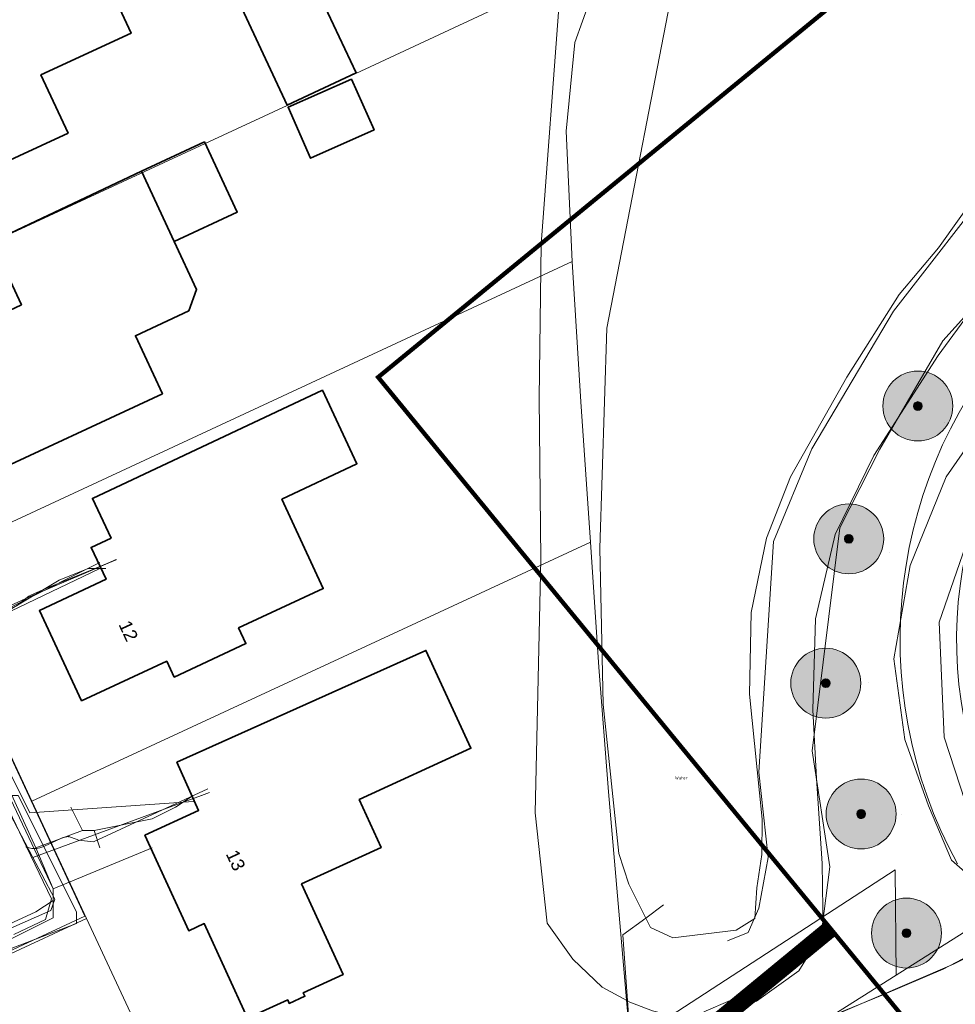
# Model space of a CAD drawing. Header units: metres. Extents: x 163628 to 167855, y 402678 to 405435.
# Tile 638 of 656: x 167369 to 167423, y 404872 to 404929. Entities that reach past the tile are written whole.
import ezdxf
from ezdxf.enums import TextEntityAlignment as Align

# ---------------------------------------------------------------- set-up
doc = ezdxf.new("R2010")
doc.units = ezdxf.units.M
doc.linetypes.add('X-CA190022.004-UO-TXT_Tekst 1op200$0$AL-DETAILS', pattern=[5.2, 2, -1.2, 2])
doc.layers.get('0').update_dxf_attribs({"lineweight": 25})
for name, color, linetype, lineweight in [('X-CA190022.004-UO-BGT_Ondergrond$0$GE_201_SHDHek_Lijn_GEM', 253, 'X-CA190022.004-UO-BGT_Ondergrond$0$Hekwerk', 9), ('X-CA190022.004-UO-BGT_Ondergrond$0$GE_316_WGDFietspad_Vlak_GEM', 253, 'Continuous', 9), ('X-CA190022.004-UO-BGT_Ondergrond$0$GE_317_WGDVoetpad_Vlak_GEM', 253, 'Continuous', 9), ('X-CA190022.004-UO-BGT_Ondergrond$0$GE_401_OTDErf_Vlak_GEM', 253, 'Continuous', 9), ('X-CA190022.004-UO-BGT_Ondergrond$0$GE_4502_GBKN_Huisnummer_Lijn_GEM', 7, 'Continuous', 9), ('X-CA190022.004-UO-BGT_Ondergrond$0$GE_479_BTDGroenvoorziening_grasenkruida_GEM', 253, 'Continuous', 9), ('X-CA190022.004-UO-BGT_Ondergrond$0$GE_522_WTDWatervlakte_meer_plas_ven_vijver_GEM', 253, 'Continuous', 9), ('X-CA190022.004-UO-BGT_Ondergrond$0$GE_541_OWTOever_slootkant_Vlak_GEM', 253, 'Continuous', 9), ('X-CA190022.004-UO-BGT_Ondergrond$0$GE_601_PNDgrondvlakpand_Vlak_MV_GEM', 34, 'Continuous', 35), ('X-CA190022.004-UO-DTM inmeting$0$B-WE-AL-AANPIJLING-T18', 246, 'Continuous', 0), ('X-CA190022.004-UO-DTM inmeting$0$B-WE-GR-BOOM-S', 246, 'Continuous', 0), ('X-CA190022.004-UO-DTM inmeting$0$B-WE-GW-WATERGANG_INSTEEK-G', 246, 'Continuous', 0), ('X-CA190022.004-UO-DTM inmeting$0$B-WE-GW-WATERGANG_WATERLIJN-G', 246, 'Continuous', 0), ('X-CA190022.004-UO-DTM inmeting$0$B-WE-OG-HOOGTEPUNT-S', 246, 'Continuous', 0), ('X-CA190022.004-UO-DTM inmeting$0$B-WE-VH-VERHARDING_ASFALT-G', 246, 'Continuous', 0), ('X-CA190022.004-UO-DWM_Beplanting$0$B-WE-GR-BOOM-S AFKOMSTIG UIT BGT', 252, 'Continuous', 0), ('X-CA190022.004-UO-KAD_Percelen$0$B-WE-KG-GRENS_PERCEEL-GV', 150, 'Continuous', 9), ('X-CA190022.004-UO-TXT_Tekst 1op200$0$X-XX-AL-VERWIJZING_DETAIL-G', 7, 'X-CA190022.004-UO-TXT_Tekst 1op200$0$AL-DETAILS', 0)]:
    doc.layers.add(name, color=color, linetype=linetype, lineweight=lineweight)
doc.layers.add('X-CA190022.004-UO-DTM inmeting$0$X-XX-AL-MEETPUNT-S', color=246, linetype='Continuous', lineweight=0, plot=False)
for name, color, linetype in [('X-CA190022.004-UO-DWM_Beplanting$0$B-WE-GR-BOOM-S AFKOMSTIG UIT BOMENBESTAND GEMEENTE', 252, 'Continuous'), ('X-CA190022.004-UO-DWM_Beplanting$0$B-WE-GR-BOOM-S AFKOMSTIG UIT DTM_v0.4', 252, 'Continuous'), ('X-CA190022.004-UO-DWM_Beplanting$0$N-GV-GR-GRAS-A-200', 7, 'Continuous')]:
    doc.layers.add(name, color=color, linetype=linetype)
for name, color, linetype, lineweight, transparency in [('X-CA190022.004-UO-KL_Wenstracé_v0.3$0$N-WE-KL-TRACE_WENSTRACE-G 1.0m', 74, 'Continuous', 35, 0.6), ('X-CA190022.004-UO-KLIC$0$B-OI-KL-DATA_KPN_0000546663_VECT_19O042617-G', 42, 'X-CA190022.004-UO-KLIC$0$1-200 TELEFONIE-KPN', 0, 0.25), ('X-CA190022.004-UO-KLIC$0$B-OI-KL-DATA_REGGEFIBER OPERATOR B.V._0000579733_VECT_19O042617-G', 42, 'X-CA190022.004-UO-KLIC$0$1-200 REGGEFIBER', 0, 0.25), ('X-CA190022.004-UO-KLIC$0$B-OI-KL-DATA_ZIGGO BV_0000546674_VECT_19O042617-G', 42, 'X-CA190022.004-UO-KLIC$0$1-200 ZIGGO', 0, 0.25), ('X-CA190022.004-UO-KLIC$0$B-OI-KL-WATER_BW_0000551269_VECT_19O042617-G', 42, 'X-CA190022.004-UO-KLIC$0$1-200 WATERLEIDING', 0, 0.25), ('X-CA190022.004-UO-KLIC$0$B-WE-KL-ET_LS-G', 42, 'X-CA190022.004-UO-KLIC$0$1-200 LAAGSPANNING', 0, 0.25), ('X-CA190022.004-UO-KLIC$0$B-WE-KL-ET_LS_HULPSTUK-S', 42, 'X-CA190022.004-UO-KLIC$0$1-200 LAAGSPANNING', 0, 0.25), ('X-CA190022.004-UO-KLIC$0$B-WE-KL-ET_LS_KABELBED-G', 42, 'X-CA190022.004-UO-KLIC$0$1-200 LAAGSPANNING', 0, 0.25), ('X-CA190022.004-UO-KLIC$0$B-WE-KL-GAS_LD-G', 42, 'X-CA190022.004-UO-KLIC$0$1-200 GASLEIDING LAGE DRUK', 0, 0.25), ('X-CA190022.004-UO-KLIC$0$B-WE-KL-GAS_LD_HULPSTUK-S', 42, 'X-CA190022.004-UO-KLIC$0$1-200 GASLEIDING LAGE DRUK', 0, 0.25)]:
    doc.layers.add(name, color=color, linetype=linetype, lineweight=lineweight, transparency=transparency)
doc.styles.add('X-CA190022.004-UO-BGT_Ondergrond$0$BGT_NAR', font='arial.ttf', dxfattribs={"height": 1})
doc.styles.add('X-CA190022.004-UO-DTM inmeting$0$NLCS-ISO', font='isocpeur.ttf', dxfattribs={"height": 2.5})
doc.styles.add('X-CA190022.004-UO-KLIC$0$NLCS-ISO', font='NLCS-ISO.ttf')
doc.linetypes.add('X-CA190022.004-UO-BGT_Ondergrond$0$Hekwerk', pattern='A,5,-1.5,[2,dgnlstyle-Veghel.shx,S=0.007937,R=0,X=0,Y=0],-1.5', length=8)
doc.linetypes.add('X-CA190022.004-UO-KLIC$0$1-200 GASLEIDING LAGE DRUK', pattern='A,1.5,-0.6,["GAS LD",X-CA190022.004-UO-KLIC$0$NLCS-ISO,S=0.24,R=0,X=-0.5,Y=-0.12],-0.7', length=2.8)
doc.linetypes.add('X-CA190022.004-UO-KLIC$0$1-200 LAAGSPANNING', pattern='A,1.5,-0.6,["LS",X-CA190022.004-UO-KLIC$0$NLCS-ISO,S=0.24,R=0,X=-0.45,Y=-0.12],-0.05', length=2.15)
doc.linetypes.add('X-CA190022.004-UO-KLIC$0$1-200 REGGEFIBER', pattern='A,1.5,-0.6,["REGGEFIBER",X-CA190022.004-UO-KLIC$0$NLCS-ISO,S=0.24,R=0,X=-0.5,Y=-0.12],-0.65', length=2.75)
doc.linetypes.add('X-CA190022.004-UO-KLIC$0$1-200 TELEFONIE-KPN', pattern='A,1.5,-0.6,["KPN",X-CA190022.004-UO-KLIC$0$NLCS-ISO,S=0.24,R=0,X=-0.5,Y=-0.12],-0.3', length=2.4)
doc.linetypes.add('X-CA190022.004-UO-KLIC$0$1-200 WATERLEIDING', pattern='A,1.5,-0.6,["WATER",X-CA190022.004-UO-KLIC$0$NLCS-ISO,S=0.24,R=0,X=-0.5,Y=-0.12],-0.65', length=2.75)
doc.linetypes.add('X-CA190022.004-UO-KLIC$0$1-200 ZIGGO', pattern='A,1.5,-0.6,["ZIGGO",X-CA190022.004-UO-KLIC$0$NLCS-ISO,S=0.24,R=0,X=-0.5,Y=-0.12],-0.5', length=2.6)

# ---------------------------------------------------------------- blocks, each defined once
blk = doc.blocks.new('X-CA190022.004-UO-DTM inmeting$0$punt')
at = {"color": 0, "lineweight": -2}
blk.add_line((0, 0), (0, 0), dxfattribs=at)
blk = doc.blocks.new('X-CA190022.004-UO-DTM inmeting$0$boom')
h = blk.add_hatch()
h.set_pattern_fill('ANSI31', color=256, scale=0.13)
h.paths.add_polyline_path([(-1, 0, 1), (1, 0, 1)])
blk.add_circle((0, 0), 1)
blk = doc.blocks.new('X-CA190022.004-UO-DTM inmeting$0$SOG-HOOGTEPUNT-SO')
for p, q in [((-0.5, 0), (0.5, 0)), ((0, 0.5), (0, -0.5))]:
    blk.add_line(p, q)
blk = doc.blocks.new('X-CA190022.004-UO-KLIC$0$SKL-WTB_HULP_MOF-SO')
at = {"linetype": 'ByBlock', "lineweight": 18}
h = blk.add_hatch(color=0, dxfattribs=at)
h.dxf.hatch_style = 1
h.paths.add_polyline_path([(-0.5625, 0, 1), (0.5625, 0, 1)])
at = {"color": 0, "linetype": 'ByBlock', "lineweight": 18}
blk.add_circle((0, 0), 0.5625, dxfattribs=at)
at = {"color": 0, "linetype": 'ByBlock', "lineweight": 18, "style": 'X-CA190022.004-UO-KLIC$0$NLCS-ISO', "flags": 1}
for tag, p in [('TYPE', (1.5, 0)), ('OMSCHRIJVING', (1.5, -3)), ('LABEL', (1.5, -1.5))]:
    blk.add_attdef(tag, p, '', height=1, dxfattribs=at)
blk = doc.blocks.new('X-CA190022.004-UO-KLIC$0$SKL-WTB_HULP_OVERIG-SO')
at = {"color": 0, "linetype": 'ByBlock', "lineweight": 18}
for points in [[(-0.1, 0.1), (0.1, -0.1)], [(0.1, 0.1), (-0.1, -0.1)]]:
    blk.add_lwpolyline(points, dxfattribs=at)
at = {"color": 0, "linetype": 'ByBlock', "lineweight": 18, "style": 'X-CA190022.004-UO-KLIC$0$NLCS-ISO', "flags": 1}
for tag, p in [('TYPE', (1.5, 0)), ('LABEL', (1.5, -1.5)), ('OMSCHRIJVING', (1.5, -3))]:
    blk.add_attdef(tag, p, '', height=1, dxfattribs=at)
blk = doc.blocks.new('X-CA190022.004-UO-DWM_Beplanting$0$SGR-BOOM_01-SO')
at = {"linetype": 'ByBlock', "lineweight": 18}
h = blk.add_hatch(color=0, dxfattribs=at)
h.dxf.hatch_style = 1
edge = h.paths.add_edge_path()
edge.add_arc((0, 0), 0.25, 0, 360)
at = {"color": 0, "linetype": 'ByBlock', "lineweight": 18}
for radius in [2, 0.25]:
    blk.add_circle((0, 0), radius, dxfattribs=at)
blk = doc.blocks.new('X-CA190022.004-UO-DWM_Beplanting$0$IMGEOBoom')
at = {"transparency": 33554457}
h = blk.add_hatch(color=256, dxfattribs=at)
h.dxf.hatch_style = 1
edge = h.paths.add_edge_path()
edge.add_arc((0, 0), 100, 0, 360)
edge = h.paths.add_edge_path(flags=17)
edge.add_arc((0, 0), 12.5, 0, 360)
h = blk.add_hatch()
h.set_pattern_fill('ANGLE', color=256)
h.set_pattern_definition([(0, (0, 0), (0, 6.985), [5.08, -1.905]), (90, (0, 0), (-6.985, 4e-16), [5.08, -1.905])])
edge = h.paths.add_edge_path(flags=17)
edge.add_arc((0, 0), 12.5, 0, 360)
at = {"layer": 'X-CA190022.004-UO-DWM_Beplanting$0$N-GV-GR-GRAS-A-200'}
h = blk.add_hatch(color=256, dxfattribs=at)
h.dxf.hatch_style = 1
edge = h.paths.add_edge_path(flags=17)
edge.add_arc((0, 0), 12.5, 0, 360)
at = {"xscale": 50, "yscale": 50, "zscale": 50}
blk.add_blockref('X-CA190022.004-UO-DWM_Beplanting$0$SGR-BOOM_01-SO', (0, 0), dxfattribs=at)

msp = doc.modelspace()

# ---------------------------------------------------------------- linework, layer by layer
at = {"layer": 'X-CA190022.004-UO-BGT_Ondergrond$0$GE_201_SHDHek_Lijn_GEM'}
for p, q in [((167406.086, 404877.903), (167405.066, 404877.154)), ((167405.066, 404877.154), (167403.755, 404876.191)), ((167403.755, 404876.191), (167404.019, 404872.416)), ((167404.019, 404872.416), (167404.185, 404870.05))]:
    msp.add_line(p, q, dxfattribs=at)
at = {"layer": 'X-CA190022.004-UO-BGT_Ondergrond$0$GE_316_WGDFietspad_Vlak_GEM', "flags": 128}
msp.add_lwpolyline([(167408.603, 404868.481), (167417.957, 404872.495), (167422.704, 404874.532)], dxfattribs=at)
at = {"layer": 'X-CA190022.004-UO-BGT_Ondergrond$0$GE_316_WGDFietspad_Vlak_GEM'}
msp.add_arc((167393.961, 404934.962), 66.918, 295.43745, 310.71345, dxfattribs=at)
at = {"layer": 'X-CA190022.004-UO-BGT_Ondergrond$0$GE_317_WGDVoetpad_Vlak_GEM', "flags": 128}
msp.add_lwpolyline([(167349.469, 404927.777), (167372.972, 404877.262), (167368.633, 404875.234), (167365.788, 404876.839)], dxfattribs=at)
at = {"layer": 'X-CA190022.004-UO-BGT_Ondergrond$0$GE_401_OTDErf_Vlak_GEM', "flags": 128}
for points in [[(167381.809, 404939.074), (167381.302, 404938.836), (167379.888, 404941.85), (167398.113, 404950.336), (167399.842, 404946.641), (167393.683, 404943.759), (167394.192, 404942.672), (167394.481, 404942.808), (167396.206, 404939.121), (167386.152, 404934.418), (167388.055, 404930.351), (167386.561, 404929.651), (167388.489, 404925.53), (167384.541, 404923.683), (167381.409, 404930.439), (167385.066, 404932.134), (167381.809, 404939.074)], [(167362.075, 404917.474), (167361.093, 404919.595), (167359.387, 404918.792), (167357.426, 404923.01), (167363.703, 404925.825), (167362.39, 404928.754), (167372.978, 404933.502), (167375.621, 404927.794), (167370.462, 404925.405), (167372.019, 404922.079), (167362.075, 404917.474)], [(167400.133, 404929.779), (167399.078, 404915.725), (167398.959, 404906.913), (167399.061, 404897.697), (167398.739, 404883.182), (167399.417, 404876.868), (167400.885, 404874.795), (167402.566, 404873.189), (167404.019, 404872.416), (167404.185, 404870.05), (167386.457, 404858.513), (167385.635, 404857.979), (167382.913, 404856.207), (167381.541, 404855.42), (167380.788, 404854.987), (167368.252, 404847.792)], [(167368.633, 404875.234), (167372.972, 404877.262), (167349.469, 404927.777)], [(167388.232, 404925.17), (167389.527, 404922.257), (167385.893, 404920.642), (167384.598, 404923.555), (167388.232, 404925.17)], [(167369.351, 404912.256), (167367.655, 404915.856), (167376.226, 404919.894), (167379.82, 404921.587), (167381.698, 404917.554), (167378.09, 404915.874), (167379.369, 404913.127), (167378.923, 404911.906), (167375.869, 404910.483), (167377.414, 404907.165), (167366.825, 404902.234), (167366.099, 404903.804), (167365.646, 404903.593), (167364.917, 404904.518), (167364.335, 404905.541), (167363.964, 404906.682), (167363.773, 404907.642), (167364.227, 404907.852), (167363.471, 404909.486), (167369.351, 404912.256)], [(167374.188, 404896.545), (167373.333, 404898.364), (167373.342, 404898.368), (167374.473, 404898.9), (167373.405, 404901.172), (167386.564, 404907.358), (167388.542, 404903.15), (167384.238, 404901.127), (167386.615, 404896.007), (167381.775, 404893.76), (167382.192, 404892.863), (167378.088, 404890.94), (167377.665, 404891.852), (167372.792, 404889.59), (167370.378, 404894.754), (167374.188, 404896.545)], [(167378.239, 404886.066), (167392.489, 404892.473), (167395.061, 404886.867), (167388.662, 404883.932), (167389.921, 404881.187), (167385.376, 404879.103), (167387.753, 404873.922), (167385.471, 404872.875), (167385.563, 404872.675), (167384.672, 404872.267), (167384.58, 404872.466), (167382.29, 404871.416), (167379.803, 404876.837), (167378.917, 404876.43), (167376.413, 404881.89), (167379.478, 404883.31), (167378.239, 404886.066)]]:
    msp.add_lwpolyline(points, dxfattribs=at)
at = {"layer": 'X-CA190022.004-UO-BGT_Ondergrond$0$GE_479_BTDGroenvoorziening_grasenkruida_GEM', "flags": 128}
for points in [[(167398.04, 404863.177), (167388.203, 404857.52), (167387.316, 404857.01), (167386.457, 404858.513), (167404.185, 404870.05), (167404.019, 404872.416), (167404.15, 404872.347), (167405.442, 404871.835), (167408.223, 404871.146), (167411.392, 404872.393), (167413.819, 404874.138), (167415.221, 404876.379), (167415.156, 404880.274), (167414.836, 404885.141), (167414.618, 404889.075), (167414.781, 404894.281), (167415.895, 404899.11), (167418.121, 404903.623), (167421.793, 404909.346), (167425.691, 404914.648), (167430.241, 404920.627), (167433.288, 404926.385), (167435.746, 404932.159)], [(167422.704, 404874.532), (167417.957, 404872.495), (167408.603, 404868.481)]]:
    msp.add_lwpolyline(points, dxfattribs=at)
at = {"layer": 'X-CA190022.004-UO-BGT_Ondergrond$0$GE_479_BTDGroenvoorziening_grasenkruida_GEM', "extrusion": (0, 0, -1)}
for centre, radius, start, end in [((-167446.307, 404893.084), 26.695, 331.2741, 42.7471), ((-167393.961, 404934.962), 66.918, 229.28655, 244.56255)]:
    msp.add_arc(centre, radius, start, end, dxfattribs=at)
at = {"layer": 'X-CA190022.004-UO-BGT_Ondergrond$0$GE_522_WTDWatervlakte_meer_plas_ven_vijver_GEM', "flags": 128}
msp.add_lwpolyline([(167430.987, 404933.28), (167429.816, 404928.475), (167427.336, 404923.276), (167421.803, 404915.51), (167419.562, 404912.833), (167416.569, 404908.119), (167413.343, 404902.404), (167411.963, 404898.892), (167411.104, 404894.641), (167410.993, 404889.962), (167411.727, 404882.817), (167411.702, 404880.795), (167411.412, 404878.878), (167411.309, 404877.119), (167410.236, 404876.465), (167406.621, 404876.015), (167405.34, 404876.604), (167405.066, 404877.154), (167404.101, 404879.087), (167403.525, 404880.849), (167402.633, 404889.367), (167402.443, 404898.325), (167402.829, 404910.921), (167407.061, 404932.681)], dxfattribs=at)
at = {"layer": 'X-CA190022.004-UO-BGT_Ondergrond$0$GE_522_WTDWatervlakte_meer_plas_ven_vijver_GEM', "extrusion": (0, 0, -1)}
msp.add_arc((-167446.308, 404893.084), 23.466, 327.7707, 42.7435, dxfattribs=at)
at = {"layer": 'X-CA190022.004-UO-BGT_Ondergrond$0$GE_541_OWTOever_slootkant_Vlak_GEM', "flags": 128}
for points in [[(167407.061, 404932.681), (167402.829, 404910.921), (167402.443, 404898.325), (167402.633, 404889.367), (167403.525, 404880.849), (167404.101, 404879.087), (167405.066, 404877.154), (167403.755, 404876.191), (167404.019, 404872.416), (167402.566, 404873.189), (167400.885, 404874.795), (167399.417, 404876.868), (167398.739, 404883.182), (167399.061, 404897.697), (167398.959, 404906.913), (167399.078, 404915.725), (167400.133, 404929.779)], [(167405.442, 404871.835), (167404.15, 404872.347), (167404.019, 404872.416), (167403.755, 404876.191), (167405.066, 404877.154), (167405.34, 404876.604), (167406.621, 404876.015), (167410.236, 404876.465), (167411.309, 404877.119), (167411.412, 404878.878), (167411.702, 404880.795), (167411.727, 404882.817), (167410.993, 404889.962), (167411.104, 404894.641), (167411.963, 404898.892), (167413.343, 404902.404), (167416.569, 404908.119), (167419.562, 404912.833), (167421.803, 404915.51), (167427.336, 404923.276)], [(167425.691, 404914.648), (167421.793, 404909.346), (167418.121, 404903.623), (167415.895, 404899.11), (167414.781, 404894.281), (167414.618, 404889.075), (167414.836, 404885.141), (167415.156, 404880.274), (167415.221, 404876.379), (167413.819, 404874.138), (167411.392, 404872.393), (167408.223, 404871.146)]]:
    msp.add_lwpolyline(points, dxfattribs=at)
at = {"layer": 'X-CA190022.004-UO-BGT_Ondergrond$0$GE_541_OWTOever_slootkant_Vlak_GEM', "extrusion": (0, 0, -1)}
msp.add_arc((-167446.307, 404893.084), 26.695, 331.2741, 42.7471, dxfattribs=at)
at = {"layer": 'X-CA190022.004-UO-BGT_Ondergrond$0$GE_601_PNDgrondvlakpand_Vlak_MV_GEM', "flags": 128}
for points in [[(167396.206, 404939.121), (167386.152, 404934.418), (167388.055, 404930.351), (167386.561, 404929.651), (167388.489, 404925.53), (167384.541, 404923.683), (167381.409, 404930.439), (167385.066, 404932.134), (167381.809, 404939.074), (167381.302, 404938.836), (167379.888, 404941.85), (167398.113, 404950.336), (167399.842, 404946.641), (167393.683, 404943.759), (167394.192, 404942.672), (167394.481, 404942.808), (167396.206, 404939.121)], [(167370.462, 404925.405), (167372.019, 404922.079), (167362.075, 404917.474), (167361.093, 404919.595), (167359.387, 404918.792), (167357.426, 404923.01), (167363.703, 404925.825), (167362.39, 404928.754), (167372.978, 404933.502), (167375.621, 404927.794), (167370.462, 404925.405)], [(167388.232, 404925.17), (167389.527, 404922.257), (167385.893, 404920.642), (167384.598, 404923.555), (167388.232, 404925.17)], [(167379.82, 404921.587), (167381.698, 404917.554), (167378.09, 404915.874), (167376.226, 404919.894), (167379.82, 404921.587)], [(167378.923, 404911.906), (167375.869, 404910.483), (167377.414, 404907.165), (167366.825, 404902.234), (167366.099, 404903.804), (167365.646, 404903.593), (167364.917, 404904.518), (167364.335, 404905.541), (167363.964, 404906.682), (167363.773, 404907.642), (167364.227, 404907.852), (167363.471, 404909.486), (167369.351, 404912.256), (167367.655, 404915.856), (167376.226, 404919.894), (167378.09, 404915.874), (167379.369, 404913.127), (167378.923, 404911.906)], [(167384.238, 404901.127), (167386.615, 404896.007), (167381.775, 404893.76), (167382.192, 404892.863), (167378.088, 404890.94), (167377.665, 404891.852), (167372.792, 404889.59), (167370.378, 404894.754), (167374.188, 404896.545), (167373.333, 404898.364), (167373.342, 404898.368), (167374.473, 404898.9), (167373.405, 404901.172), (167386.564, 404907.358), (167388.542, 404903.15), (167384.238, 404901.127)], [(167388.662, 404883.932), (167389.921, 404881.187), (167385.376, 404879.103), (167387.753, 404873.922), (167385.471, 404872.875), (167385.563, 404872.675), (167384.672, 404872.267), (167384.58, 404872.466), (167382.29, 404871.416), (167379.803, 404876.837), (167378.917, 404876.43), (167376.413, 404881.89), (167379.478, 404883.31), (167378.239, 404886.066), (167392.489, 404892.473), (167395.061, 404886.867), (167388.662, 404883.932)]]:
    msp.add_lwpolyline(points, dxfattribs=at)
at = {"layer": 'X-CA190022.004-UO-DTM inmeting$0$B-WE-GW-WATERGANG_INSTEEK-G'}
for points in [[(167440.111, 404947.032, 9.123), (167438.081, 404941.288, 9.108), (167436.599, 404935.863, 9.159), (167433.309, 404925.443, 9.277), (167429.782, 404919.816, 9.248), (167426.483, 404915.098, 9.204), (167422.059, 404910.18, 9.127), (167418.453, 404903.996, 9.132), (167416.167, 404899.488, 9.106), (167414.581, 404886.723, 8.876), (167415.592, 404880.084, 8.804), (167415.042, 404875.762, 8.846), (167412.159, 404873.189, 8.887), (167409.901, 404872.427, 8.824), (167408.384, 404871.793, 8.934)], [(167429.742, 404879.313, 9.015), (167427.312, 404878.32, 8.914), (167424.718, 404878.577, 8.871), (167422.56, 404880.475, 8.812), (167421.233, 404883.568, 8.739), (167419.886, 404887.365, 8.766), (167419.258, 404891.994, 8.898), (167420.183, 404897.33, 8.831), (167422.25, 404902.398, 8.855), (167428.053, 404910.738, 8.88), (167431.551, 404914.572, 8.966), (167433.749, 404917.708, 9.144), (167438.212, 404923.33, 9.23), (167443.751, 404931.146, 9.203), (167448.034, 404937.244, 9.139), (167449.077, 404941.727, 9.229)]]:
    msp.add_polyline3d(points, dxfattribs=at)
at = {"layer": 'X-CA190022.004-UO-DTM inmeting$0$B-WE-GW-WATERGANG_WATERLIJN-G'}
for points in [[(167435.181, 404943.702, 7.843), (167432.571, 404936.765, 7.883), (167429.996, 404928.208, 7.794), (167425.275, 404919.67, 7.851), (167419.234, 404911.894, 7.846), (167414.557, 404904.003, 7.82), (167412.377, 404898.704, 7.839), (167411.525, 404885.499, 7.837), (167412.066, 404880.618, 7.85), (167411.538, 404877.721, 7.751), (167410.923, 404876.317, 7.744), (167409.742, 404875.84, 7.892)], [(167462.244, 404933.882, 8.033), (167458.824, 404926.21, 8.023), (167454.505, 404918.965, 8.029), (167450.724, 404914.489, 8.023), (167446.393, 404910.276, 8.028), (167441.548, 404906.364, 8.028), (167436.96, 404902.662, 8.045), (167433.132, 404899.085, 8.008), (167431.073, 404895.32, 8.028), (167430.812, 404890.095, 8.033), (167431.077, 404885.646, 8.027), (167430.741, 404882.097, 8.029), (167430.069, 404880.755, 8.038), (167428.11, 404879.804, 8.017), (167426.989, 404879.738, 8.034), (167423.956, 404881.954, 8.022), (167422.139, 404887.504, 8.021), (167421.843, 404894.089, 7.995), (167424.52, 404901.786, 8.023), (167431.187, 404910.753, 8.008), (167438.799, 404917.354, 8.009), (167444.596, 404924.715, 8.022), (167453.679, 404941.059, 7.976)]]:
    msp.add_polyline3d(points, dxfattribs=at)
at = {"layer": 'X-CA190022.004-UO-DTM inmeting$0$B-WE-VH-VERHARDING_ASFALT-G'}
msp.add_polyline3d([(167428.954, 404877.854, 9.11), (167422.085, 404874.22, 9.073), (167418.596, 404872.737, 9.071), (167413.551, 404870.672, 9.061)], dxfattribs=at)
at = {"layer": 'X-CA190022.004-UO-KAD_Percelen$0$B-WE-KG-GRENS_PERCEEL-GV', "flags": 128}
for points in [[(167375.504, 404943.074), (167378.19, 404937.287), (167384.555, 404923.661), (167402.763, 404932.164), (167403.839, 404934.077), (167405.991, 404939.378), (167406.799, 404945.058), (167406.282, 404950.785), (167405.749, 404953.919), (167405.619, 404957.086), (167384.554, 404947.299)], [(167357.308, 404911.03), (167384.555, 404923.661), (167378.19, 404937.287), (167350.997, 404924.645)], [(167402.763, 404932.164), (167384.555, 404923.661), (167357.308, 404911.03), (167363.631, 404897.434), (167400.851, 404914.737), (167400.509, 404922.184), (167401.011, 404927.263)], [(167369.951, 404883.844), (167401.896, 404898.663), (167401.344, 404906.698), (167400.851, 404914.737), (167363.631, 404897.434)], [(167404.164, 404870.058), (167402.938, 404884.378), (167402.376, 404891.512), (167401.896, 404898.663), (167369.951, 404883.844), (167373.073, 404877.13), (167382.833, 404856.187)], [(167363.869, 404872.847), (167374.007, 404851.05), (167382.833, 404856.187), (167373.073, 404877.13)]]:
    msp.add_lwpolyline(points, close=True, dxfattribs=at)
for points in [[(167511.504, 404935.881), (167496.16, 404925.178), (167486.582, 404918.497), (167454.68, 404896.207), (167443.858, 404889.362), (167434.758, 404883.606), (167431.634, 404881.63), (167426.533, 404878.405), (167423.954, 404876.773), (167419.395, 404873.889), (167413.139, 404869.932), (167404.654, 404864.349), (167388.083, 404853.445), (167351.109, 404832.026)], [(167402.763, 404932.164), (167401.011, 404927.263), (167400.509, 404922.184), (167400.851, 404914.737), (167401.344, 404906.698), (167401.896, 404898.663), (167402.376, 404891.512), (167402.938, 404884.378), (167404.164, 404870.058), (167419.331, 404879.921), (167419.395, 404873.889), (167423.954, 404876.773), (167423.931, 404879.237), (167423.681, 404905.967), (167424.241, 404907.043), (167427.223, 404911.153), (167431.515, 404915.655), (167434.282, 404918.438), (167435.764, 404919.929), (167441.271, 404927.268), (167446.419, 404934.4)], [(167363.869, 404872.847), (167373.073, 404877.13), (167369.951, 404883.844), (167363.631, 404897.434)], [(167351.109, 404832.026), (167388.083, 404853.445), (167404.654, 404864.349), (167413.139, 404869.932), (167419.395, 404873.889), (167419.331, 404879.921), (167404.164, 404870.058), (167382.833, 404856.187), (167374.007, 404851.05), (167366.213, 404846.514)]]:
    msp.add_lwpolyline(points, dxfattribs=at)
at = {"layer": 'X-CA190022.004-UO-KL_Wenstracé_v0.3$0$N-WE-KL-TRACE_WENSTRACE-G 1.0m', "ltscale": 0.2, "const_width": 1, "flags": 128}
msp.add_lwpolyline([(167407.206, 404869.605), (167410.56, 404872.366), (167414.421, 404875.544), (167415.321, 404876.285), (167415.632, 404876.54)], dxfattribs=at)
at = {"layer": 'X-CA190022.004-UO-KLIC$0$B-OI-KL-DATA_KPN_0000546663_VECT_19O042617-G', "flags": 128}
msp.add_lwpolyline([(167368.5, 404884.167), (167369.167, 404884.167), (167372.5, 404877.5), (167372.5, 404876.833), (167365.5, 404874.167), (167357.167, 404870.167), (167277.833, 404832.833), (167270.833, 404829.833), (167270.833, 404830.167)], dxfattribs=at)
at = {"layer": 'X-CA190022.004-UO-KLIC$0$B-OI-KL-DATA_REGGEFIBER OPERATOR B.V._0000579733_VECT_19O042617-G', "flags": 128}
for points in [[(167365.5, 404893.167), (167373.833, 404897.167)], [(167365.5, 404893.167), (167365.833, 404891.167), (167369.833, 404883.167), (167379.167, 404883.833)]]:
    msp.add_lwpolyline(points, dxfattribs=at)
at = {"layer": 'X-CA190022.004-UO-KLIC$0$B-OI-KL-DATA_ZIGGO BV_0000546674_VECT_19O042617-G', "flags": 128}
for points in [[(167364.5, 404892.833), (167373.833, 404897.5)], [(167364.5, 404892.833), (167371.167, 404878.833)], [(167371.167, 404878.833), (167376.833, 404881.167)], [(167371.167, 404878.833), (167371.167, 404878.167), (167370.167, 404877.5), (167365.833, 404875.5)]]:
    msp.add_lwpolyline(points, dxfattribs=at)
at = {"layer": 'X-CA190022.004-UO-KLIC$0$B-OI-KL-WATER_BW_0000551269_VECT_19O042617-G', "flags": 128}
for points in [[(167366.5, 404893.5), (167371.5, 404896.5), (167373.167, 404897.167), (167374.167, 404897.167)], [(167364.833, 404892.833), (167370.167, 404881.167)], [(167373.5, 404882.167), (167376.833, 404882.833), (167378.167, 404883.5), (167379.167, 404884.167)], [(167372.833, 404882.167), (167372.167, 404883.5)], [(167372.833, 404882.167), (167370.167, 404881.167)], [(167372.833, 404882.167), (167373.5, 404882.167)], [(167373.5, 404882.167), (167373.833, 404881.167)], [(167370.167, 404881.167), (167371.167, 404878.833), (167371.167, 404877.167), (167366.5, 404874.833)]]:
    msp.add_lwpolyline(points, dxfattribs=at)
at = {"layer": 'X-CA190022.004-UO-KLIC$0$B-WE-KL-ET_LS-G'}
for points in [[(167365.876, 404893.522), (167369.097, 404895.036), (167369.432, 404895.304), (167369.769, 404895.572), (167369.921, 404895.644), (167370.836, 404896.045), (167373.38, 404897.078), (167374.3, 404897.47), (167374.761, 404897.676)], [(167368.91, 404876.213), (167370.718, 404877.067), (167371.061, 404878.259), (167369.661, 404881.187), (167369.643, 404881.225), (167364.841, 404891.267)], [(167372.041, 404881.828), (167372.546, 404881.658), (167372.619, 404881.605), (167373.479, 404881.523), (167380.016, 404884.551)], [(167369.643, 404881.225), (167369.783, 404881.167), (167369.936, 404881.138), (167370.061, 404881.129), (167370.227, 404881.136), (167370.399, 404881.168), (167370.513, 404881.202), (167370.634, 404881.252), (167371.686, 404881.74), (167372.041, 404881.828)]]:
    msp.add_lwpolyline(points, dxfattribs=at)
at = {"layer": 'X-CA190022.004-UO-KLIC$0$B-WE-KL-ET_LS_KABELBED-G'}
msp.add_lwpolyline([(167368.91, 404876.213), (167370.718, 404877.067), (167371.061, 404878.259), (167369.661, 404881.187), (167369.643, 404881.225), (167364.841, 404891.267)], dxfattribs=at)
at = {"layer": 'X-CA190022.004-UO-KLIC$0$B-WE-KL-GAS_LD-G'}
for points in [[(167363.707, 404892.768), (167369.977, 404895.613), (167372.929, 404896.876), (167374.307, 404897.465)], [(167374.307, 404897.465), (167374.767, 404897.662)], [(167368.741, 404876.576), (167371.037, 404877.58), (167371.267, 404878.242), (167370.511, 404879.653), (167370.001, 404880.625), (167364.134, 404891.819)], [(167370.001, 404880.625), (167378.231, 404883.649), (167379.64, 404884.167)], [(167379.64, 404884.167), (167380.109, 404884.339)]]:
    msp.add_lwpolyline(points, dxfattribs=at)
at = {"layer": 'X-CA190022.004-UO-TXT_Tekst 1op200$0$X-XX-AL-VERWIJZING_DETAIL-G', "const_width": 0.25, "flags": 128}
msp.add_lwpolyline([(167511.37, 404972.908), (167486.41, 404953.9), (167449.623, 404957.18), (167389.754, 404908.107), (167407.236, 404886.778), (167422.977, 404867.608), (167511.507, 404935.026)], dxfattribs=at)

# ---------------------------------------------------------------- block references
at = {"layer": 'X-CA190022.004-UO-DTM inmeting$0$B-WE-GR-BOOM-S', "linetype": 'ByBlock', "lineweight": -2, "xscale": 0.25, "yscale": 0.25, "zscale": 0.25}
for p in [(167416.677, 404898.857, 9.136), (167415.362, 404890.594, 9.078), (167417.383, 404883.109, 9.093)]:
    msp.add_blockref('X-CA190022.004-UO-DTM inmeting$0$boom', p, dxfattribs=at)
at = {"layer": 'X-CA190022.004-UO-DTM inmeting$0$B-WE-OG-HOOGTEPUNT-S', "linetype": 'ByBlock', "lineweight": -2, "xscale": 0.01, "yscale": 0.01, "zscale": 0.01}
for p in [(167416.677, 404898.857, 910), (167415.362, 404890.594, 915), (167417.383, 404883.109, 920), (167419.929, 404876.246, 920)]:
    msp.add_blockref('X-CA190022.004-UO-DTM inmeting$0$SOG-HOOGTEPUNT-SO', p, dxfattribs=at)
at = {"layer": 'X-CA190022.004-UO-DTM inmeting$0$X-XX-AL-MEETPUNT-S', "linetype": 'ByBlock', "lineweight": -2}
for p in [(167419.234, 404911.894, 7.846), (167422.059, 404910.18, 9.127), (167422.134, 404905.531, 9.085), (167414.557, 404904.003, 7.82), (167418.453, 404903.996, 9.132), (167422.25, 404902.398, 8.855), (167416.167, 404899.488, 9.106), (167412.377, 404898.704, 7.839), (167419.028, 404898.07, 9.003), (167420.183, 404897.33, 8.831), (167421.843, 404894.089, 7.995), (167419.258, 404891.994, 8.898), (167417.79, 404890.635, 8.948), (167419.886, 404887.365, 8.766), (167422.139, 404887.504, 8.021), (167414.581, 404886.723, 8.876), (167411.525, 404885.499, 7.837), (167421.233, 404883.568, 8.739), (167419.683, 404883.067, 8.881), (167412.066, 404880.618, 7.85), (167415.592, 404880.084, 8.804), (167422.56, 404880.475, 8.812), (167411.538, 404877.721, 7.751), (167421.839, 404876.73, 8.993), (167410.923, 404876.317, 7.744), (167409.742, 404875.84, 7.892), (167415.042, 404875.762, 8.846), (167422.085, 404874.22, 9.073), (167412.159, 404873.189, 8.887), (167418.596, 404872.737, 9.071), (167409.901, 404872.427, 8.824)]:
    msp.add_blockref('X-CA190022.004-UO-DTM inmeting$0$punt', p, dxfattribs=at)
at = {"layer": 'X-CA190022.004-UO-DWM_Beplanting$0$B-WE-GR-BOOM-S AFKOMSTIG UIT BGT', "xscale": 0.02, "yscale": 0.02, "zscale": 0.02}
for p in [(167420.628, 404906.458), (167419.981, 404876.293)]:
    msp.add_blockref('X-CA190022.004-UO-DWM_Beplanting$0$IMGEOBoom', p, dxfattribs=at)
at = {"layer": 'X-CA190022.004-UO-DWM_Beplanting$0$B-WE-GR-BOOM-S AFKOMSTIG UIT BOMENBESTAND GEMEENTE', "xscale": 0.02, "yscale": 0.02, "zscale": 0.02}
msp.add_blockref('X-CA190022.004-UO-DWM_Beplanting$0$IMGEOBoom', (167419.981, 404876.293), dxfattribs=at)
at = {"layer": 'X-CA190022.004-UO-DWM_Beplanting$0$B-WE-GR-BOOM-S AFKOMSTIG UIT DTM_v0.4', "linetype": 'ByBlock', "lineweight": -2, "xscale": 0.02, "yscale": 0.02, "zscale": 0.02}
for p in [(167416.677, 404898.857, 9.136), (167415.362, 404890.594, 9.078), (167417.383, 404883.109, 9.093)]:
    msp.add_blockref('X-CA190022.004-UO-DWM_Beplanting$0$IMGEOBoom', p, dxfattribs=at)
at = {"layer": 'X-CA190022.004-UO-KLIC$0$B-WE-KL-ET_LS_HULPSTUK-S', "xscale": 0.04, "yscale": 0.04, "zscale": 0.2}
for name, p in [('X-CA190022.004-UO-KLIC$0$SKL-WTB_HULP_OVERIG-SO', (167374.761, 404897.676)), ('X-CA190022.004-UO-KLIC$0$SKL-WTB_HULP_OVERIG-SO', (167380.016, 404884.551)), ('X-CA190022.004-UO-KLIC$0$SKL-WTB_HULP_MOF-SO', (167372.041, 404881.828)), ('X-CA190022.004-UO-KLIC$0$SKL-WTB_HULP_MOF-SO', (167369.643, 404881.225))]:
    msp.add_blockref(name, p, dxfattribs=at)
at = {"layer": 'X-CA190022.004-UO-KLIC$0$B-WE-KL-GAS_LD_HULPSTUK-S', "xscale": 0.04, "yscale": 0.04, "zscale": 0.2}
for p in [(167374.307, 404897.465), (167374.767, 404897.662), (167379.64, 404884.167), (167380.109, 404884.339), (167370.001, 404880.625)]:
    msp.add_blockref('X-CA190022.004-UO-KLIC$0$SKL-WTB_HULP_OVERIG-SO', p, dxfattribs=at)

# ---------------------------------------------------------------- texts
at = {"layer": 'X-CA190022.004-UO-BGT_Ondergrond$0$GE_4502_GBKN_Huisnummer_Lijn_GEM', "style": 'X-CA190022.004-UO-BGT_Ondergrond$0$BGT_NAR'}
for s, p in [('12', (167375.471, 404893.591)), ('13', (167381.609, 404880.46))]:
    msp.add_text(s, height=0.75, rotation=294.9, dxfattribs=at).set_placement(p, align=Align.MIDDLE_CENTER)
at = {"layer": 'X-CA190022.004-UO-DTM inmeting$0$B-WE-AL-AANPIJLING-T18', "linetype": 'ByBlock', "insert": (167407.097, 404885.175), "char_height": 0.18, "attachment_point": 5, "style": 'X-CA190022.004-UO-DTM inmeting$0$NLCS-ISO'}
msp.add_mtext('Water', dxfattribs=at)

doc.saveas('drawing.dxf')
